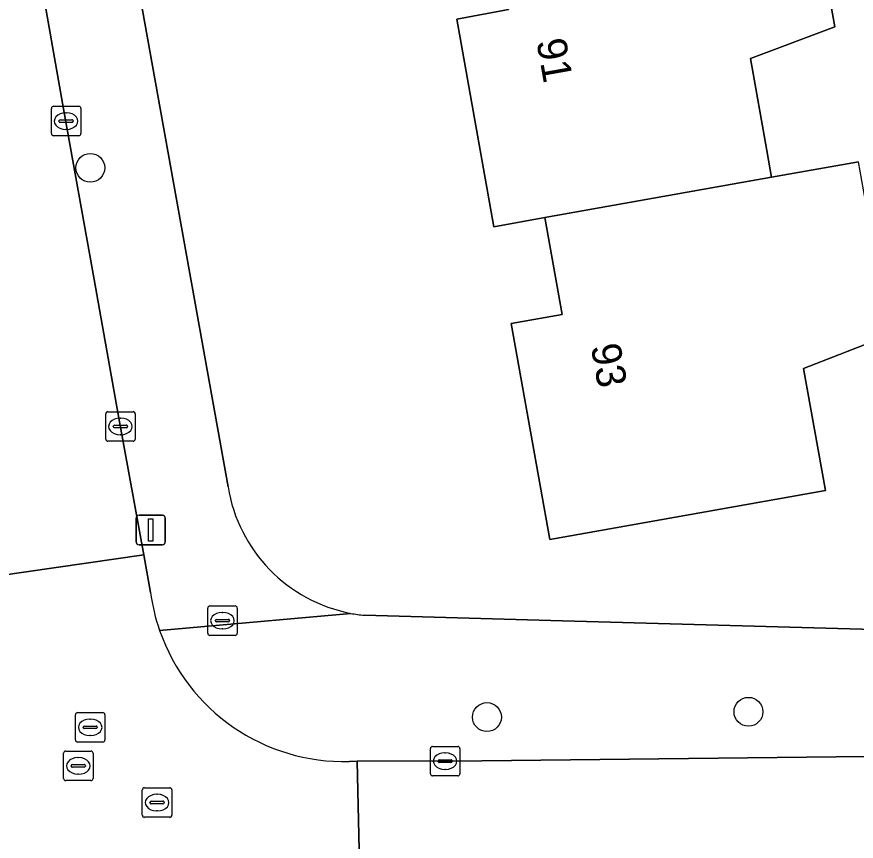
# Model space of a CAD drawing. Extents: x 157793 to 159380, y 380877 to 382313.
# Drawn here: x 158822.45 to 158850.91, y 381337.55 to 381365.48 of the extents above; entities that cross this region are included whole.
import ezdxf

# ---------------------------------------------------------------- set-up
doc = ezdxf.new("R2010")
doc.units = 0
for name, color, linetype in [('IMGEO_Boom', 7, 'Continuous'), ('IMGEO_Brandkraan', 7, 'Continuous'), ('IMGEO_Erf', 7, 'Continuous'), ('IMGEO_Kolk', 7, 'Continuous'), ('IMGEO_Lichtmast', 7, 'Continuous'), ('IMGEO_Muur', 7, 'Continuous'), ('IMGEO_Pand', 7, 'Continuous'), ('IMGEO_Pand_nummerreeks', 7, 'Continuous'), ('IMGEO_Rijbaan_lokaal_gesloten', 7, 'Continuous'), ('IMGEO_Rijbaan_lokaal_open', 7, 'Continuous'), ('IMGEO_Rioolput', 7, 'Continuous'), ('IMGEO_Voetpad_open', 7, 'Continuous')]:
    doc.layers.add(name, color=color, linetype=linetype)

msp = doc.modelspace()

# ---------------------------------------------------------------- linework, layer by layer
at = {"layer": 'IMGEO_Boom'}
for centre in [(158824.947, 381360.363), (158838.392, 381341.753), (158847.255, 381341.933)]:
    msp.add_circle(centre, 0.489, dxfattribs=at)
at = {"layer": 'IMGEO_Brandkraan'}
for p, q in [((158828.926, 381344.594), (158828.926, 381345.446)), ((158829.001, 381345.52), (158829.853, 381345.52)), ((158829.927, 381345.446), (158829.927, 381344.594)), ((158829.228, 381345.063), (158829.626, 381345.063)), ((158829.414, 381345.3), (158829.439, 381345.3)), ((158829.185, 381345.014), (158829.185, 381345.026)), ((158829.623, 381344.977), (158829.225, 381344.977)), ((158829.669, 381345.026), (158829.669, 381345.014)), ((158829.853, 381344.52), (158829.001, 381344.52)), ((158829.437, 381344.74), (158829.412, 381344.74))]:
    msp.add_line(p, q, dxfattribs=at)
for points in [[(158828.926, 381344.594), (158828.926, 381345.446)], [(158829.001, 381345.52), (158829.853, 381345.52)], [(158829.927, 381345.446), (158829.927, 381344.594)], [(158829.853, 381344.52), (158829.001, 381344.52)]]:
    msp.add_lwpolyline(points, dxfattribs=at)
for centre, radius, start, end in [((158829.003, 381345.444), 0.0765, 91.552, 178.448), ((158829.003, 381345.444), 0.0765, 91.552, 178.448), ((158829.851, 381345.444), 0.0765, 1.552, 88.448), ((158829.851, 381345.444), 0.0765, 1.552, 88.448), ((158829.225, 381345.023), 0.0403, 85.8775, 175.7526), ((158829.63, 381345.025), 0.0386, 1.7309, 96.639), ((158829.222, 381345.013), 0.0366, 178.938, 274.7102), ((158829.626, 381345.02), 0.043, 264.8664, 352.4533), ((158829.003, 381344.596), 0.0765, 181.552, 268.448), ((158829.003, 381344.596), 0.0765, 181.552, 268.448), ((158829.851, 381344.596), 0.0765, 271.552, 358.448), ((158829.851, 381344.596), 0.0765, 271.552, 358.448)]:
    msp.add_arc(centre, radius, start, end, dxfattribs=at)
for centre, major_axis, ratio, start_param, end_param in [((158829.413, 381345.02), (-0.387, 0.002), 0.722429, 4.712389, 7.853982), ((158829.438, 381345.02), (-0.39, 0.002), 0.717154, 1.570796, 4.712389)]:
    msp.add_ellipse(centre, major_axis=major_axis, ratio=ratio, start_param=start_param, end_param=end_param, dxfattribs=at)
at = {"layer": 'IMGEO_Erf'}
for points in [[(158858.018, 381454.967), (158839.476, 381452.082), (158825.703, 381449.658), (158820.135, 381450.307), (158819.739, 381450.159), (158820.447, 381448.714), (158812.041, 381447.285), (158829.616, 381349.554)], [(158849.141, 381370.967), (158850.181, 381365.141), (158847.321, 381364.071), (158847.877, 381360.954), (158847.994, 381360.3), (158848.04, 381360.045), (158850.982, 381360.569)], [(158852.03, 381354.692), (158849.127, 381353.566), (158849.865, 381349.433), (158840.52, 381347.766), (158839.213, 381355.09), (158840.938, 381355.398), (158840.354, 381358.675), (158838.628, 381358.367), (158837.373, 381365.4), (158839.118, 381365.726)], [(158834.234, 381345.202), (158840.955, 381345.014), (158867.323, 381344.281), (158890.262, 381343.64), (158891.802, 381343.675), (158892.553, 381343.76)]]:
    msp.add_lwpolyline(points, dxfattribs=at)
for centre, radius, start, end in [((158834.76, 381350.386), 5.211, 189.1877, 259.1717), ((158834.759, 381350.396), 5.221, 259.1979, 264.2233)]:
    msp.add_arc(centre, radius, start, end, dxfattribs=at)
at = {"layer": 'IMGEO_Kolk'}
for p, q in [((158823.701, 381362.447), (158824.553, 381362.447)), ((158823.626, 381361.521), (158823.626, 381362.373)), ((158824.114, 381362.227), (158824.139, 381362.227)), ((158824.627, 381362.373), (158824.627, 381361.521)), ((158823.885, 381361.941), (158823.885, 381361.953)), ((158824.323, 381361.904), (158823.925, 381361.904)), ((158823.928, 381361.99), (158824.326, 381361.99)), ((158824.369, 381361.953), (158824.369, 381361.941)), ((158824.137, 381361.667), (158824.112, 381361.667)), ((158824.553, 381361.447), (158823.701, 381361.447)), ((158825.468, 381351.175), (158825.468, 381352.027)), ((158825.543, 381352.101), (158826.395, 381352.101)), ((158825.956, 381351.881), (158825.981, 381351.881)), ((158826.469, 381352.027), (158826.469, 381351.175)), ((158825.727, 381351.595), (158825.727, 381351.607)), ((158825.77, 381351.644), (158826.168, 381351.644)), ((158826.211, 381351.607), (158826.211, 381351.595)), ((158826.165, 381351.558), (158825.767, 381351.558)), ((158825.979, 381351.321), (158825.954, 381351.321)), ((158826.395, 381351.101), (158825.543, 381351.101)), ((158836.549, 381340.761), (158837.401, 381340.761)), ((158836.474, 381339.835), (158836.474, 381340.687)), ((158836.962, 381340.541), (158836.987, 381340.541)), ((158837.475, 381340.687), (158837.475, 381339.835)), ((158836.733, 381340.255), (158836.733, 381340.267)), ((158837.171, 381340.218), (158836.773, 381340.218)), ((158836.776, 381340.304), (158837.174, 381340.304)), ((158837.217, 381340.267), (158837.217, 381340.255)), ((158836.985, 381339.981), (158836.96, 381339.981)), ((158837.401, 381339.761), (158836.549, 381339.761))]:
    msp.add_line(p, q, dxfattribs=at)
for points in [[(158823.701, 381362.447), (158824.553, 381362.447)], [(158823.626, 381361.521), (158823.626, 381362.373)], [(158824.627, 381362.373), (158824.627, 381361.521)], [(158824.553, 381361.447), (158823.701, 381361.447)], [(158825.468, 381351.175), (158825.468, 381352.027)], [(158825.543, 381352.101), (158826.395, 381352.101)], [(158826.469, 381352.027), (158826.469, 381351.175)], [(158826.395, 381351.101), (158825.543, 381351.101)], [(158836.549, 381340.761), (158837.401, 381340.761)], [(158836.474, 381339.835), (158836.474, 381340.687)], [(158837.475, 381340.687), (158837.475, 381339.835)], [(158837.401, 381339.761), (158836.549, 381339.761)]]:
    msp.add_lwpolyline(points, dxfattribs=at)
for centre, radius, start, end in [((158823.703, 381362.371), 0.0765, 91.552, 178.448), ((158823.703, 381362.371), 0.0765, 91.552, 178.448), ((158824.551, 381362.371), 0.0765, 1.552, 88.448), ((158824.551, 381362.371), 0.0765, 1.552, 88.448), ((158823.925, 381361.95), 0.0403, 85.8775, 175.7526), ((158823.922, 381361.94), 0.0366, 178.938, 274.7102), ((158824.326, 381361.947), 0.043, 264.8664, 352.4533), ((158824.33, 381361.952), 0.0386, 1.7309, 96.639), ((158823.703, 381361.523), 0.0765, 181.552, 268.448), ((158823.703, 381361.523), 0.0765, 181.552, 268.448), ((158824.551, 381361.523), 0.0765, 271.552, 358.448), ((158824.551, 381361.523), 0.0765, 271.552, 358.448), ((158825.545, 381352.025), 0.0765, 91.552, 178.448), ((158825.545, 381352.025), 0.0765, 91.552, 178.448), ((158826.393, 381352.025), 0.0765, 1.552, 88.448), ((158826.393, 381352.025), 0.0765, 1.552, 88.448), ((158825.767, 381351.604), 0.0403, 85.8775, 175.7526), ((158825.764, 381351.594), 0.0366, 178.938, 274.7102), ((158826.168, 381351.601), 0.043, 264.8664, 352.4533), ((158826.172, 381351.606), 0.0386, 1.7309, 96.639), ((158825.545, 381351.177), 0.0765, 181.552, 268.448), ((158825.545, 381351.177), 0.0765, 181.552, 268.448), ((158826.393, 381351.177), 0.0765, 271.552, 358.448), ((158826.393, 381351.177), 0.0765, 271.552, 358.448), ((158836.551, 381340.685), 0.0765, 91.552, 178.448), ((158836.551, 381340.685), 0.0765, 91.552, 178.448), ((158837.399, 381340.685), 0.0765, 1.552, 88.448), ((158837.399, 381340.685), 0.0765, 1.552, 88.448), ((158836.773, 381340.264), 0.0403, 85.8775, 175.7526), ((158836.77, 381340.254), 0.0366, 178.938, 274.7102), ((158837.174, 381340.261), 0.043, 264.8664, 352.4533), ((158837.178, 381340.266), 0.0386, 1.7309, 96.639), ((158836.551, 381339.837), 0.0765, 181.552, 268.448), ((158836.551, 381339.837), 0.0765, 181.552, 268.448), ((158837.399, 381339.837), 0.0765, 271.552, 358.448), ((158837.399, 381339.837), 0.0765, 271.552, 358.448)]:
    msp.add_arc(centre, radius, start, end, dxfattribs=at)
for centre, major_axis, ratio, start_param, end_param in [((158824.113, 381361.947), (-0.387, 0.002), 0.722429, 4.712389, 7.853982), ((158824.138, 381361.947), (-0.39, 0.002), 0.717154, 1.570796, 4.712389), ((158825.955, 381351.601), (-0.387, 0.002), 0.722429, 4.712389, 7.853982), ((158825.98, 381351.601), (-0.39, 0.002), 0.717154, 1.570796, 4.712389), ((158836.961, 381340.261), (-0.387, 0.002), 0.722429, 4.712389, 7.853982), ((158836.986, 381340.261), (-0.39, 0.002), 0.717154, 1.570796, 4.712389)]:
    msp.add_ellipse(centre, major_axis=major_axis, ratio=ratio, start_param=start_param, end_param=end_param, dxfattribs=at)
at = {"layer": 'IMGEO_Lichtmast'}
for p, q in [((158826.499, 381347.691), (158826.499, 381348.491)), ((158826.499, 381348.491), (158826.499, 381347.691)), ((158826.599, 381348.591), (158827.389, 381348.591)), ((158827.389, 381348.591), (158826.599, 381348.591)), ((158827.489, 381348.491), (158827.489, 381347.691)), ((158827.489, 381347.691), (158827.489, 381348.491)), ((158827.389, 381347.591), (158826.599, 381347.591)), ((158826.599, 381347.591), (158827.389, 381347.591))]:
    msp.add_line(p, q, dxfattribs=at)
msp.add_lwpolyline([(158826.919, 381348.466), (158827.069, 381348.466), (158827.069, 381347.716), (158826.919, 381347.716), (158826.919, 381348.466)], dxfattribs=at)
for centre, start, end in [((158826.599, 381348.491), 90, 180), ((158826.599, 381348.491), 90, 180), ((158827.389, 381348.491), 0, 90), ((158827.389, 381348.491), 360, 90), ((158826.599, 381347.691), 180, 270), ((158826.599, 381347.691), 180, 270), ((158827.389, 381347.691), 270, 0), ((158827.389, 381347.691), 270, 0)]:
    msp.add_arc(centre, 0.1, start, end, dxfattribs=at)
at = {"layer": 'IMGEO_Muur'}
msp.add_lwpolyline([(158840.955, 381345.014), (158867.323, 381344.281)], dxfattribs=at)
at = {"layer": 'IMGEO_Pand'}
for points in [[(158844.305, 381370.065), (158838.511, 381368.985), (158839.118, 381365.726), (158837.373, 381365.4), (158838.628, 381358.367), (158840.354, 381358.675), (158848.04, 381360.045), (158847.994, 381360.3), (158847.877, 381360.954), (158847.321, 381364.071), (158850.181, 381365.141), (158849.141, 381370.967)], [(158848.04, 381360.045), (158840.354, 381358.675), (158840.938, 381355.398), (158839.213, 381355.09), (158840.52, 381347.766), (158849.865, 381349.433), (158849.127, 381353.566), (158852.03, 381354.692), (158851.152, 381359.615), (158850.982, 381360.569)]]:
    msp.add_lwpolyline(points, close=True, dxfattribs=at)
at = {"layer": 'IMGEO_Rijbaan_lokaal_gesloten'}
msp.add_lwpolyline([(158890.197, 381334.301), (158890.259, 381340.284), (158886.628, 381340.28), (158881.989, 381340.303), (158876.252, 381340.306), (158871.473, 381340.309), (158852.225, 381340.427), (158838.213, 381340.276), (158833.991, 381340.258), (158834.13, 381334.237), (158846.727, 381334.435), (158852.726, 381334.469), (158852.997, 381334.471), (158864.445, 381334.368), (158865.413, 381334.369), (158874.57, 381334.376), (158874.914, 381334.376)], close=True, dxfattribs=at)
at = {"layer": 'IMGEO_Rijbaan_lokaal_open'}
msp.add_lwpolyline([(158818.555, 381393.166), (158817.658, 381398.163), (158816.707, 381403.506), (158815.12, 381412.365), (158814.217, 381417.404), (158813.145, 381423.478), (158812.19, 381428.797), (158811.157, 381434.707), (158808.835, 381447.698), (158803.981, 381446.805), (158821.533, 381348.267), (158821.824, 381346.544), (158826.759, 381347.247), (158825.941, 381351.755), (158825.017, 381356.892), (158824.077, 381362.17), (158823.177, 381367.239), (158822.339, 381371.978), (158821.435, 381377.001), (158820.48, 381382.334), (158819.402, 381388.399)], close=True, dxfattribs=at)
for points in [[(158826.989, 381345.98), (158826.759, 381347.247), (158821.824, 381346.544)], [(158816.477, 381338.626), (158815.884, 381338.501), (158817.09, 381332.648), (158822.02, 381333.628), (158832.415, 381334.21), (158834.13, 381334.237), (158833.991, 381340.258)], [(158833.991, 381340.258), (158833.731, 381340.25)]]:
    msp.add_lwpolyline(points, dxfattribs=at)
for centre, radius, start, end in [((158833.547, 381346.857), 6.616, 187.621, 199.132), ((158833.538, 381346.854), 6.606, 199.1264, 271.6761)]:
    msp.add_arc(centre, radius, start, end, dxfattribs=at)
at = {"layer": 'IMGEO_Rioolput'}
for p, q in [((158824.517, 381341.906), (158825.369, 381341.906)), ((158824.442, 381340.98), (158824.442, 381341.832)), ((158824.93, 381341.686), (158824.955, 381341.686)), ((158825.443, 381341.832), (158825.443, 381340.98)), ((158824.701, 381341.4), (158824.701, 381341.412)), ((158825.139, 381341.363), (158824.741, 381341.363)), ((158824.744, 381341.449), (158825.142, 381341.449)), ((158825.185, 381341.412), (158825.185, 381341.4)), ((158824.953, 381341.126), (158824.928, 381341.126)), ((158825.369, 381340.906), (158824.517, 381340.906)), ((158824.039, 381339.675), (158824.039, 381340.527)), ((158824.114, 381340.601), (158824.966, 381340.601)), ((158825.04, 381340.527), (158825.04, 381339.675)), ((158824.527, 381340.381), (158824.552, 381340.381)), ((158824.298, 381340.095), (158824.298, 381340.107)), ((158824.736, 381340.058), (158824.338, 381340.058)), ((158824.341, 381340.144), (158824.739, 381340.144)), ((158824.782, 381340.107), (158824.782, 381340.095)), ((158824.55, 381339.821), (158824.525, 381339.821)), ((158824.966, 381339.601), (158824.114, 381339.601)), ((158826.785, 381339.357), (158827.637, 381339.357)), ((158826.71, 381338.431), (158826.71, 381339.283)), ((158827.198, 381339.137), (158827.223, 381339.137)), ((158827.711, 381339.283), (158827.711, 381338.431)), ((158826.969, 381338.851), (158826.969, 381338.863)), ((158827.407, 381338.814), (158827.009, 381338.814)), ((158827.012, 381338.9), (158827.41, 381338.9)), ((158827.453, 381338.863), (158827.453, 381338.851)), ((158827.221, 381338.577), (158827.196, 381338.577)), ((158827.637, 381338.357), (158826.785, 381338.357))]:
    msp.add_line(p, q, dxfattribs=at)
for points in [[(158824.517, 381341.906), (158825.369, 381341.906)], [(158824.442, 381340.98), (158824.442, 381341.832)], [(158825.443, 381341.832), (158825.443, 381340.98)], [(158825.369, 381340.906), (158824.517, 381340.906)], [(158824.039, 381339.675), (158824.039, 381340.527)], [(158824.114, 381340.601), (158824.966, 381340.601)], [(158825.04, 381340.527), (158825.04, 381339.675)], [(158824.966, 381339.601), (158824.114, 381339.601)], [(158826.785, 381339.357), (158827.637, 381339.357)], [(158826.71, 381338.431), (158826.71, 381339.283)], [(158827.711, 381339.283), (158827.711, 381338.431)], [(158827.637, 381338.357), (158826.785, 381338.357)]]:
    msp.add_lwpolyline(points, dxfattribs=at)
for centre, radius, start, end in [((158824.519, 381341.83), 0.0765, 91.552, 178.448), ((158824.519, 381341.83), 0.0765, 91.552, 178.448), ((158825.367, 381341.83), 0.0765, 1.552, 88.448), ((158825.367, 381341.83), 0.0765, 1.552, 88.448), ((158824.741, 381341.409), 0.0403, 85.8775, 175.7526), ((158824.738, 381341.399), 0.0366, 178.938, 274.7102), ((158825.142, 381341.406), 0.043, 264.8664, 352.4533), ((158825.146, 381341.411), 0.0386, 1.7309, 96.639), ((158824.519, 381340.982), 0.0765, 181.552, 268.448), ((158824.519, 381340.982), 0.0765, 181.552, 268.448), ((158825.367, 381340.982), 0.0765, 271.552, 358.448), ((158825.367, 381340.982), 0.0765, 271.552, 358.448), ((158824.116, 381340.525), 0.0765, 91.552, 178.448), ((158824.116, 381340.525), 0.0765, 91.552, 178.448), ((158824.964, 381340.525), 0.0765, 1.552, 88.448), ((158824.964, 381340.525), 0.0765, 1.552, 88.448), ((158824.338, 381340.104), 0.0403, 85.8775, 175.7526), ((158824.335, 381340.094), 0.0366, 178.938, 274.7102), ((158824.739, 381340.101), 0.043, 264.8664, 352.4533), ((158824.743, 381340.106), 0.0386, 1.7309, 96.639), ((158824.116, 381339.677), 0.0765, 181.552, 268.448), ((158824.116, 381339.677), 0.0765, 181.552, 268.448), ((158824.964, 381339.677), 0.0765, 271.552, 358.448), ((158824.964, 381339.677), 0.0765, 271.552, 358.448), ((158826.787, 381339.281), 0.0765, 91.552, 178.448), ((158826.787, 381339.281), 0.0765, 91.552, 178.448), ((158827.635, 381339.281), 0.0765, 1.552, 88.448), ((158827.635, 381339.281), 0.0765, 1.552, 88.448), ((158827.009, 381338.86), 0.0403, 85.8775, 175.7526), ((158827.006, 381338.85), 0.0366, 178.938, 274.7102), ((158827.41, 381338.857), 0.043, 264.8664, 352.4533), ((158827.414, 381338.862), 0.0386, 1.7309, 96.639), ((158826.787, 381338.433), 0.0765, 181.552, 268.448), ((158826.787, 381338.433), 0.0765, 181.552, 268.448), ((158827.635, 381338.433), 0.0765, 271.552, 358.448), ((158827.635, 381338.433), 0.0765, 271.552, 358.448)]:
    msp.add_arc(centre, radius, start, end, dxfattribs=at)
for centre, major_axis, ratio, start_param, end_param in [((158824.929, 381341.406), (-0.387, 0.002), 0.722429, 4.712389, 7.853982), ((158824.954, 381341.406), (-0.39, 0.002), 0.717154, 1.570796, 4.712389), ((158824.526, 381340.101), (-0.387, 0.002), 0.722429, 4.712389, 7.853982), ((158824.551, 381340.101), (-0.39, 0.002), 0.717154, 1.570796, 4.712389), ((158827.197, 381338.857), (-0.387, 0.002), 0.722429, 4.712389, 7.853982), ((158827.222, 381338.857), (-0.39, 0.002), 0.717154, 1.570796, 4.712389)]:
    msp.add_ellipse(centre, major_axis=major_axis, ratio=ratio, start_param=start_param, end_param=end_param, dxfattribs=at)
at = {"layer": 'IMGEO_Voetpad_open'}
for points in [[(158800.871, 381492.228), (158805.281, 381467.806), (158808.529, 381449.125), (158808.835, 381447.698), (158811.157, 381434.707), (158812.19, 381428.797), (158813.145, 381423.478), (158814.217, 381417.404), (158815.12, 381412.365), (158816.707, 381403.506), (158817.658, 381398.163), (158818.555, 381393.166), (158819.402, 381388.399), (158820.48, 381382.334), (158821.435, 381377.001), (158822.339, 381371.978), (158823.177, 381367.239), (158824.077, 381362.17), (158825.017, 381356.892), (158825.941, 381351.755), (158826.759, 381347.247), (158826.989, 381345.98)], [(158829.616, 381349.554), (158812.041, 381447.285)], [(158833.781, 381345.268), (158827.296, 381344.689)], [(158827.296, 381344.689), (158833.781, 381345.268)], [(158897.027, 381343.892), (158892.553, 381343.76), (158891.802, 381343.675), (158890.262, 381343.64), (158867.323, 381344.281), (158840.955, 381345.014), (158834.234, 381345.202)], [(158833.731, 381340.25), (158833.991, 381340.258), (158838.213, 381340.276), (158852.225, 381340.427), (158871.473, 381340.309), (158876.252, 381340.306), (158881.989, 381340.303), (158886.628, 381340.28), (158890.259, 381340.284), (158891.245, 381340.277)]]:
    msp.add_lwpolyline(points, dxfattribs=at)
for centre, radius, start, end in [((158834.76, 381350.386), 5.211, 189.1877, 259.1717), ((158833.547, 381346.857), 6.616, 187.621, 199.132), ((158834.759, 381350.396), 5.221, 259.1979, 264.2233), ((158833.538, 381346.854), 6.606, 199.1264, 271.6761)]:
    msp.add_arc(centre, radius, start, end, dxfattribs=at)

# ---------------------------------------------------------------- texts
at = {"layer": 'IMGEO_Pand_nummerreeks'}
for s, p in [('91', (158840.065, 381364.661)), ('93', (158841.909, 381354.323))]:
    msp.add_text(s, height=1, rotation=280.1182, dxfattribs=at).set_placement(p)

doc.saveas('drawing.dxf')
